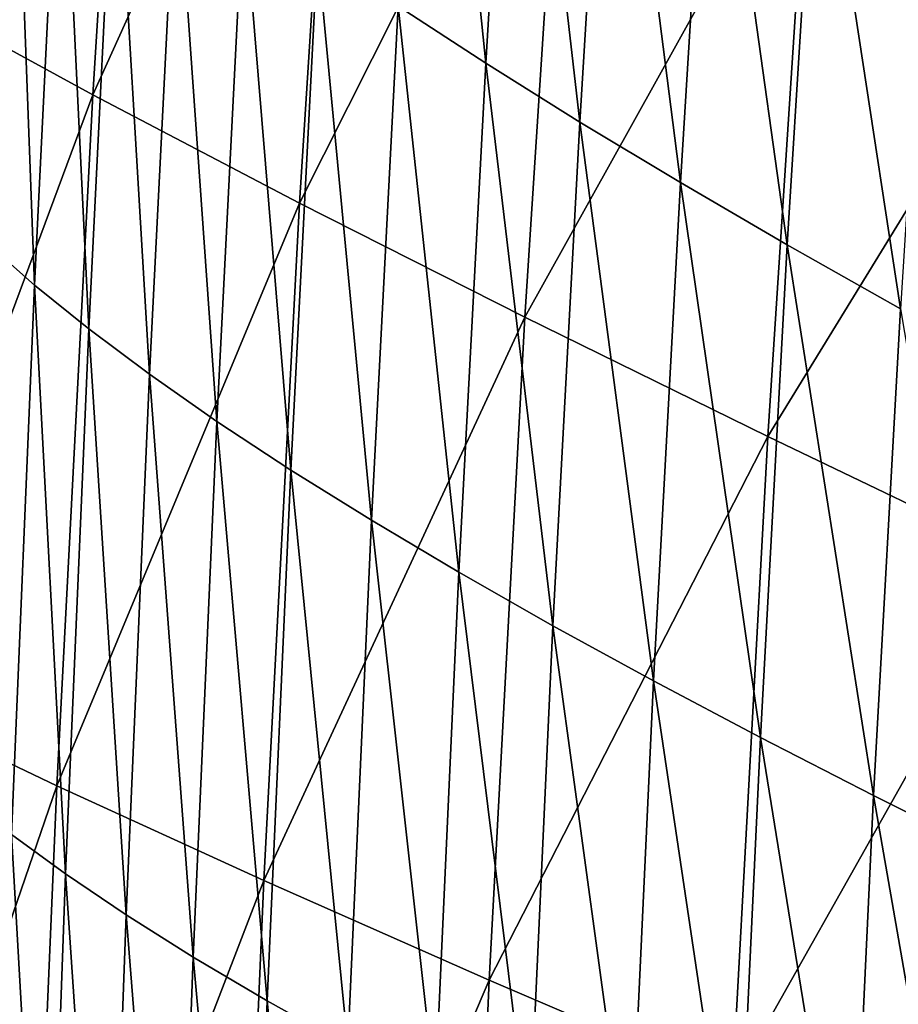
# Model space of a CAD drawing. Header units: millimetres. Extents: x -300 to 300, y -500 to 500.
# Tile 393 of 656: x -277 to -256, y 105 to 129. Entities that reach past the tile are written whole.
import ezdxf

# ---------------------------------------------------------------- set-up
doc = ezdxf.new("R2010")
doc.units = ezdxf.units.MM
doc.header["$LTSCALE"] = 81.481481
doc.layers.add('20', color=7, linetype='CONTINUOUS')
doc.layers.add('22', color=7, linetype='CONTINUOUS')

msp = doc.modelspace()

# ---------------------------------------------------------------- linework, layer by layer
at = {"layer": '20', "color": 7, "linetype": 'CONTINUOUS'}
for points in [[(-275.443, 126.967, 37.871), (-274.429, 143.151, 37.956), (-279.968, 129.44, 34.437), (-275.443, 126.967, 37.871)], [(-275.443, 126.967, 37.871), (-269.446, 140.227, 41.207), (-274.429, 143.151, 37.956), (-275.443, 126.967, 37.871)], [(-270.456, 124.355, 41.118), (-269.446, 140.227, 41.207), (-275.443, 126.967, 37.871), (-270.456, 124.355, 41.118)], [(-270.456, 124.355, 41.118), (-264.023, 137.148, 44.276), (-269.446, 140.227, 41.207), (-270.456, 124.355, 41.118)], [(-265.024, 121.608, 44.184), (-264.023, 137.148, 44.276), (-270.456, 124.355, 41.118), (-265.024, 121.608, 44.184)], [(-265.024, 121.608, 44.184), (-258.176, 133.919, 47.167), (-264.023, 137.148, 44.276), (-265.024, 121.608, 44.184)], [(-259.166, 118.73, 47.073), (-258.176, 133.919, 47.167), (-265.024, 121.608, 44.184), (-259.166, 118.73, 47.073)], [(-259.166, 118.73, 47.073), (-251.927, 130.545, 49.887), (-258.176, 133.919, 47.167), (-259.166, 118.73, 47.073)], [(-252.903, 115.724, 49.792), (-251.927, 130.545, 49.887), (-259.166, 118.73, 47.073), (-252.903, 115.724, 49.792)], [(-280.837, 112.47, 34.366), (-275.443, 126.967, 37.871), (-279.968, 129.44, 34.437), (-280.837, 112.47, 34.366)], [(-276.312, 110.305, 37.795), (-275.443, 126.967, 37.871), (-280.837, 112.47, 34.366), (-276.312, 110.305, 37.795)], [(-276.312, 110.305, 37.795), (-270.456, 124.355, 41.118), (-275.443, 126.967, 37.871), (-276.312, 110.305, 37.795)], [(-271.32, 108.02, 41.039), (-270.456, 124.355, 41.118), (-276.312, 110.305, 37.795), (-271.32, 108.02, 41.039)], [(-271.32, 108.02, 41.039), (-265.024, 121.608, 44.184), (-270.456, 124.355, 41.118), (-271.32, 108.02, 41.039)], [(-265.882, 105.62, 44.102), (-265.024, 121.608, 44.184), (-271.32, 108.02, 41.039), (-265.882, 105.62, 44.102)], [(-265.882, 105.62, 44.102), (-259.166, 118.73, 47.073), (-265.024, 121.608, 44.184), (-265.882, 105.62, 44.102)], [(-260.015, 103.106, 46.99), (-259.166, 118.73, 47.073), (-265.882, 105.62, 44.102), (-260.015, 103.106, 46.99)], [(-260.015, 103.106, 46.99), (-252.903, 115.724, 49.792), (-259.166, 118.73, 47.073), (-260.015, 103.106, 46.99)], [(-253.74, 100.484, 49.708), (-252.903, 115.724, 49.792), (-260.015, 103.106, 46.99), (-253.74, 100.484, 49.708)], [(-281.563, 95.003, 34.304), (-276.312, 110.305, 37.795), (-280.837, 112.47, 34.366), (-281.563, 95.003, 34.304)], [(-277.037, 93.16, 37.73), (-276.312, 110.305, 37.795), (-281.563, 95.003, 34.304), (-277.037, 93.16, 37.73)], [(-277.037, 93.16, 37.73), (-271.32, 108.02, 41.039), (-276.312, 110.305, 37.795), (-277.037, 93.16, 37.73)], [(-272.043, 91.218, 40.971), (-271.32, 108.02, 41.039), (-277.037, 93.16, 37.73), (-272.043, 91.218, 40.971)], [(-272.043, 91.218, 40.971), (-265.882, 105.62, 44.102), (-271.32, 108.02, 41.039), (-272.043, 91.218, 40.971)], [(-266.6, 89.178, 44.032), (-265.882, 105.62, 44.102), (-272.043, 91.218, 40.971), (-266.6, 89.178, 44.032)], [(-266.6, 89.178, 44.032), (-260.015, 103.106, 46.99), (-265.882, 105.62, 44.102), (-266.6, 89.178, 44.032)]]:
    msp.add_3dface(points, dxfattribs=at)
at = {"layer": '22', "color": 7, "linetype": 'CONTINUOUS'}
for points in [[(-268.077, 129.105, 24.635), (-267.351, 141.23, 24.677), (-265.969, 127.729, 26.132), (-268.077, 129.105, 24.635)], [(-265.969, 127.729, 26.132), (-267.351, 141.23, 24.677), (-265.241, 139.735, 26.179), (-265.969, 127.729, 26.132)], [(-265.969, 127.729, 26.132), (-265.241, 139.735, 26.179), (-263.7, 126.311, 27.614), (-265.969, 127.729, 26.132)], [(-263.7, 126.311, 27.614), (-265.241, 139.735, 26.179), (-262.973, 138.192, 27.665), (-263.7, 126.311, 27.614)], [(-263.7, 126.311, 27.614), (-262.973, 138.192, 27.665), (-261.275, 124.85, 29.077), (-263.7, 126.311, 27.614)], [(-261.275, 124.85, 29.077), (-262.973, 138.192, 27.665), (-260.549, 136.602, 29.132), (-261.275, 124.85, 29.077)], [(-261.275, 124.85, 29.077), (-260.549, 136.602, 29.132), (-258.698, 123.348, 30.517), (-261.275, 124.85, 29.077)], [(-258.698, 123.348, 30.517), (-260.549, 136.602, 29.132), (-257.973, 134.967, 30.575), (-258.698, 123.348, 30.517)], [(-278.001, 123.398, 15.565), (-277.372, 136.446, 15.563), (-276.847, 122.381, 17.059), (-278.001, 123.398, 15.565)], [(-276.847, 122.381, 17.059), (-277.372, 136.446, 15.563), (-276.213, 135.333, 17.066), (-276.847, 122.381, 17.059)], [(-276.847, 122.381, 17.059), (-276.213, 135.333, 17.066), (-275.539, 121.325, 18.562), (-276.847, 122.381, 17.059)], [(-275.539, 121.325, 18.562), (-276.213, 135.333, 17.066), (-274.902, 134.175, 18.577), (-275.539, 121.325, 18.562)], [(-258.698, 123.348, 30.517), (-257.973, 134.967, 30.575), (-255.971, 121.804, 31.933), (-258.698, 123.348, 30.517)], [(-255.971, 121.804, 31.933), (-257.973, 134.967, 30.575), (-255.248, 133.286, 31.993), (-255.971, 121.804, 31.933)], [(-275.539, 121.325, 18.562), (-274.902, 134.175, 18.577), (-274.075, 120.23, 20.071), (-275.539, 121.325, 18.562)], [(-274.075, 120.23, 20.071), (-274.902, 134.175, 18.577), (-273.434, 132.973, 20.093), (-274.075, 120.23, 20.071)], [(-274.075, 120.23, 20.071), (-273.434, 132.973, 20.093), (-272.453, 119.094, 21.582), (-274.075, 120.23, 20.071)], [(-272.453, 119.094, 21.582), (-273.434, 132.973, 20.093), (-271.809, 131.727, 21.611), (-272.453, 119.094, 21.582)], [(-272.453, 119.094, 21.582), (-271.809, 131.727, 21.611), (-270.67, 117.92, 23.092), (-272.453, 119.094, 21.582)], [(-270.67, 117.92, 23.092), (-271.809, 131.727, 21.611), (-270.024, 130.438, 23.126), (-270.67, 117.92, 23.092)], [(-270.67, 117.92, 23.092), (-270.024, 130.438, 23.126), (-268.725, 116.707, 24.595), (-270.67, 117.92, 23.092)], [(-268.725, 116.707, 24.595), (-270.024, 130.438, 23.126), (-268.077, 129.105, 24.635), (-268.725, 116.707, 24.595)], [(-268.725, 116.707, 24.595), (-268.077, 129.105, 24.635), (-266.617, 115.456, 26.089), (-268.725, 116.707, 24.595)], [(-266.617, 115.456, 26.089), (-268.077, 129.105, 24.635), (-265.969, 127.729, 26.132), (-266.617, 115.456, 26.089)], [(-266.617, 115.456, 26.089), (-265.969, 127.729, 26.132), (-264.349, 114.166, 27.567), (-266.617, 115.456, 26.089)], [(-264.349, 114.166, 27.567), (-265.969, 127.729, 26.132), (-263.7, 126.311, 27.614), (-264.349, 114.166, 27.567)], [(-264.349, 114.166, 27.567), (-263.7, 126.311, 27.614), (-261.924, 112.838, 29.026), (-264.349, 114.166, 27.567)], [(-261.924, 112.838, 29.026), (-263.7, 126.311, 27.614), (-261.275, 124.85, 29.077), (-261.924, 112.838, 29.026)], [(-261.924, 112.838, 29.026), (-261.275, 124.85, 29.077), (-259.345, 111.474, 30.464), (-261.924, 112.838, 29.026)], [(-259.345, 111.474, 30.464), (-261.275, 124.85, 29.077), (-258.698, 123.348, 30.517), (-259.345, 111.474, 30.464)], [(-277.404, 109.132, 17.052), (-278.001, 123.398, 15.565), (-276.847, 122.381, 17.059), (-277.404, 109.132, 17.052)], [(-259.345, 111.474, 30.464), (-258.698, 123.348, 30.517), (-256.616, 110.072, 31.878), (-259.345, 111.474, 30.464)], [(-256.616, 110.072, 31.878), (-258.698, 123.348, 30.517), (-255.971, 121.804, 31.933), (-256.616, 110.072, 31.878)], [(-277.404, 109.132, 17.052), (-276.847, 122.381, 17.059), (-276.1, 108.181, 18.548), (-277.404, 109.132, 17.052)], [(-276.1, 108.181, 18.548), (-276.847, 122.381, 17.059), (-275.539, 121.325, 18.562), (-276.1, 108.181, 18.548)], [(-256.616, 110.072, 31.878), (-255.971, 121.804, 31.933), (-253.74, 108.635, 33.263), (-256.616, 110.072, 31.878)], [(-276.1, 108.181, 18.548), (-275.539, 121.325, 18.562), (-274.639, 107.196, 20.051), (-276.1, 108.181, 18.548)], [(-274.639, 107.196, 20.051), (-275.539, 121.325, 18.562), (-274.075, 120.23, 20.071), (-274.639, 107.196, 20.051)], [(-274.639, 107.196, 20.051), (-274.075, 120.23, 20.071), (-273.019, 106.177, 21.556), (-274.639, 107.196, 20.051)], [(-273.019, 106.177, 21.556), (-274.075, 120.23, 20.071), (-272.453, 119.094, 21.582), (-273.019, 106.177, 21.556)], [(-273.019, 106.177, 21.556), (-272.453, 119.094, 21.582), (-271.239, 105.122, 23.06), (-273.019, 106.177, 21.556)], [(-271.239, 105.122, 23.06), (-272.453, 119.094, 21.582), (-270.67, 117.92, 23.092), (-271.239, 105.122, 23.06)], [(-271.239, 105.122, 23.06), (-270.67, 117.92, 23.092), (-269.296, 104.034, 24.559), (-271.239, 105.122, 23.06)], [(-269.296, 104.034, 24.559), (-270.67, 117.92, 23.092), (-268.725, 116.707, 24.595), (-269.296, 104.034, 24.559)], [(-269.296, 104.034, 24.559), (-268.725, 116.707, 24.595), (-267.189, 102.911, 26.049), (-269.296, 104.034, 24.559)], [(-267.189, 102.911, 26.049), (-268.725, 116.707, 24.595), (-266.617, 115.456, 26.089), (-267.189, 102.911, 26.049)], [(-267.189, 102.911, 26.049), (-266.617, 115.456, 26.089), (-264.921, 101.755, 27.524), (-267.189, 102.911, 26.049)], [(-264.921, 101.755, 27.524), (-266.617, 115.456, 26.089), (-264.349, 114.166, 27.567), (-264.921, 101.755, 27.524)], [(-264.921, 101.755, 27.524), (-264.349, 114.166, 27.567), (-262.495, 100.566, 28.98), (-264.921, 101.755, 27.524)], [(-262.495, 100.566, 28.98), (-264.349, 114.166, 27.567), (-261.924, 112.838, 29.026), (-262.495, 100.566, 28.98)], [(-262.495, 100.566, 28.98), (-261.924, 112.838, 29.026), (-259.916, 99.343, 30.416), (-262.495, 100.566, 28.98)], [(-259.916, 99.343, 30.416), (-261.924, 112.838, 29.026), (-259.345, 111.474, 30.464), (-259.916, 99.343, 30.416)], [(-259.916, 99.343, 30.416), (-259.345, 111.474, 30.464), (-257.185, 98.088, 31.827), (-259.916, 99.343, 30.416)], [(-257.185, 98.088, 31.827), (-259.345, 111.474, 30.464), (-256.616, 110.072, 31.878), (-257.185, 98.088, 31.827)], [(-257.185, 98.088, 31.827), (-256.616, 110.072, 31.878), (-254.307, 96.802, 33.211), (-257.185, 98.088, 31.827)], [(-254.307, 96.802, 33.211), (-256.616, 110.072, 31.878), (-253.74, 108.635, 33.263), (-254.307, 96.802, 33.211)], [(-277.886, 95.581, 17.046), (-277.404, 109.132, 17.052), (-276.585, 94.741, 18.535), (-277.886, 95.581, 17.046)], [(-276.585, 94.741, 18.535), (-277.404, 109.132, 17.052), (-276.1, 108.181, 18.548), (-276.585, 94.741, 18.535)], [(-276.585, 94.741, 18.535), (-276.1, 108.181, 18.548), (-275.127, 93.871, 20.032), (-276.585, 94.741, 18.535)], [(-275.127, 93.871, 20.032), (-276.1, 108.181, 18.548), (-274.639, 107.196, 20.051), (-275.127, 93.871, 20.032)], [(-275.127, 93.871, 20.032), (-274.639, 107.196, 20.051), (-273.51, 92.972, 21.533), (-275.127, 93.871, 20.032)], [(-273.51, 92.972, 21.533), (-274.639, 107.196, 20.051), (-273.019, 106.177, 21.556), (-273.51, 92.972, 21.533)], [(-273.51, 92.972, 21.533), (-273.019, 106.177, 21.556), (-271.732, 92.042, 23.032), (-273.51, 92.972, 21.533)], [(-271.732, 92.042, 23.032), (-273.019, 106.177, 21.556), (-271.239, 105.122, 23.06), (-271.732, 92.042, 23.032)], [(-271.732, 92.042, 23.032), (-271.239, 105.122, 23.06), (-269.79, 91.083, 24.527), (-271.732, 92.042, 23.032)], [(-269.79, 91.083, 24.527), (-271.239, 105.122, 23.06), (-269.296, 104.034, 24.559), (-269.79, 91.083, 24.527)]]:
    msp.add_3dface(points, dxfattribs=at)

doc.saveas('drawing.dxf')
